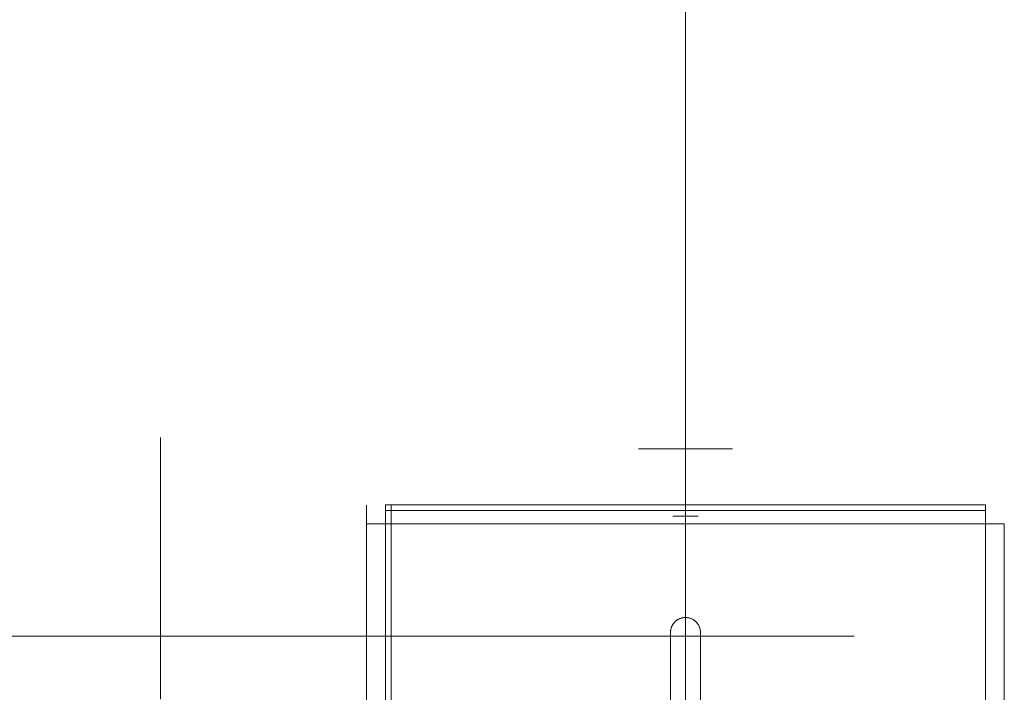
# Model space of a CAD drawing. Header units: millimetres. Extents: x -2233 to 61924, y -68080 to 6847.
# Tile 628 of 656: x 26573 to 26835, y -17670 to -17491. Entities that reach past the tile are written whole.
import ezdxf

# ---------------------------------------------------------------- set-up
doc = ezdxf.new("R2010")
doc.units = ezdxf.units.MM
doc.layers.add('COTAS_P', color=1, linetype='Continuous', lineweight=0)
doc.layers.add('superior_C05', color=7, linetype='Continuous', lineweight=0)
doc.dimstyles.new('R19_100', dxfattribs={"dimtxt": 250, "dimasz": 150, "dimexe": 150, "dimexo": 80, "dimgap": 100, "dimtad": 1, "dimtih": 1, "dimtoh": 1, "dimdsep": 46, "dimcen": 0.09, "dimadec": 0, "dimazin": 0, "dimtfac": 1, "dimtdec": 4, "dimtofl": 0, "dimtmove": 0, "dimatfit": 3, "dimfxl": 1, "dimtolj": 1, "dimtzin": 0, "dimarcsym": 0})

# ---------------------------------------------------------------- blocks, each defined once
blk = doc.blocks.new('DIM_R27_34')
at = {"layer": 'COTAS_P'}
for p, q in [((24250.07, -17080), (24400.07, -17035)), ((26750.07, -17080), (26600.07, -17035)), ((24250.07, -17980), (24250.07, -17080)), ((24250.07, -17080), (26750.07, -17080)), ((24250.07, -17080), (24400.07, -17125)), ((26750.07, -17080), (26600.07, -17125)), ((26750.07, -17980), (26750.07, -17080))]:
    blk.add_line(p, q, dxfattribs=at)
blk.add_text('2500 P', height=250, dxfattribs=at).set_placement((25500.07, -16980))
blk = doc.blocks.new('DIM_R27_47')
at = {"layer": 'COTAS_P'}
for p, q in [((26095.07, -17655), (26050.07, -17805)), ((26795.07, -17655), (26095.07, -17655)), ((26095.07, -18305), (26095.07, -17655)), ((26095.07, -17655), (26140.07, -17805)), ((26095.07, -18305), (26050.07, -18155)), ((26095.07, -18305), (26140.07, -18155)), ((26795.07, -18305), (26095.07, -18305))]:
    blk.add_line(p, q, dxfattribs=at)
blk.add_text('650 P', height=250, rotation=90, dxfattribs=at).set_placement((25995.07, -17980))

msp = doc.modelspace()

# ---------------------------------------------------------------- linework, layer by layer
at = {"layer": 'superior_C05'}
for p, q in [((26610.067, -17602.162), (26610.067, -17602.018)), ((26610.067, -17602.45), (26610.067, -17602.162)), ((26610.067, -17602.881), (26610.067, -17602.45)), ((26610.067, -17603.454), (26610.067, -17602.881)), ((26610.067, -17604.168), (26610.067, -17603.454)), ((26610.067, -17605.02), (26610.067, -17604.168)), ((26610.067, -17606.009), (26610.067, -17605.02)), ((26737.602, -17605), (26737.571, -17605)), ((26737.664, -17605), (26737.602, -17605)), ((26737.757, -17605), (26737.664, -17605)), ((26737.881, -17605), (26737.757, -17605)), ((26738.035, -17605), (26737.881, -17605)), ((26738.218, -17605), (26738.035, -17605)), ((26738.432, -17605), (26738.218, -17605)), ((26738.674, -17605), (26738.432, -17605)), ((26738.944, -17605), (26738.674, -17605)), ((26739.242, -17605), (26738.944, -17605)), ((26739.567, -17605), (26739.242, -17605)), ((26739.918, -17605), (26739.567, -17605)), ((26740.295, -17605), (26739.918, -17605)), ((26740.695, -17605), (26740.295, -17605)), ((26741.119, -17605), (26740.695, -17605)), ((26741.565, -17605), (26741.119, -17605)), ((26742.033, -17605), (26741.565, -17605)), ((26742.52, -17605), (26742.033, -17605)), ((26743.026, -17605), (26742.52, -17605)), ((26743.55, -17605), (26743.026, -17605)), ((26744.089, -17605), (26743.55, -17605)), ((26744.644, -17605), (26744.089, -17605)), ((26745.212, -17605), (26744.644, -17605)), ((26745.792, -17605), (26745.212, -17605)), ((26746.383, -17605), (26745.792, -17605)), ((26746.983, -17605), (26746.383, -17605)), ((26746.694, -17605), (26746.677, -17605)), ((26746.719, -17605), (26746.694, -17605)), ((26746.753, -17605), (26746.719, -17605)), ((26746.795, -17605), (26746.753, -17605)), ((26746.845, -17605), (26746.795, -17605)), ((26746.903, -17605), (26746.845, -17605)), ((26746.968, -17605), (26746.903, -17605)), ((26747.042, -17605), (26746.968, -17605)), ((26747.591, -17605), (26746.983, -17605)), ((26747.123, -17605), (26747.042, -17605)), ((26747.211, -17605), (26747.123, -17605)), ((26747.307, -17605), (26747.211, -17605)), ((26747.409, -17605), (26747.307, -17605)), ((26747.518, -17605), (26747.409, -17605)), ((26747.634, -17605), (26747.518, -17605)), ((26748.204, -17605), (26747.591, -17605)), ((26747.755, -17605), (26747.634, -17605)), ((26747.882, -17605), (26747.755, -17605)), ((26748.015, -17605), (26747.882, -17605)), ((26748.152, -17605), (26748.015, -17605)), ((26748.295, -17605), (26748.152, -17605)), ((26748.823, -17605), (26748.204, -17605)), ((26748.441, -17605), (26748.295, -17605)), ((26748.592, -17605), (26748.441, -17605)), ((26748.747, -17605), (26748.592, -17605)), ((26748.905, -17605), (26748.747, -17605)), ((26749.444, -17605), (26748.823, -17605)), ((26749.065, -17605), (26748.905, -17605)), ((26749.229, -17605), (26749.065, -17605)), ((26749.394, -17605), (26749.229, -17605)), ((26749.561, -17605), (26749.394, -17605)), ((26750.067, -17605), (26749.444, -17605)), ((26749.729, -17605), (26749.561, -17605)), ((26749.898, -17605), (26749.729, -17605)), ((26750.067, -17605), (26749.898, -17605)), ((26750.067, -17605), (26750.691, -17605)), ((26750.237, -17605), (26750.067, -17605)), ((26750.406, -17605), (26750.237, -17605)), ((26750.574, -17605), (26750.406, -17605)), ((26750.741, -17605), (26750.574, -17605)), ((26750.691, -17605), (26751.312, -17605)), ((26750.906, -17605), (26750.741, -17605)), ((26751.07, -17605), (26750.906, -17605)), ((26751.23, -17605), (26751.07, -17605)), ((26751.388, -17605), (26751.23, -17605)), ((26751.312, -17605), (26751.931, -17605)), ((26751.543, -17605), (26751.388, -17605)), ((26751.694, -17605), (26751.543, -17605)), ((26751.84, -17605), (26751.694, -17605)), ((26751.983, -17605), (26751.84, -17605)), ((26751.931, -17605), (26752.544, -17605)), ((26752.12, -17605), (26751.983, -17605)), ((26752.253, -17605), (26752.12, -17605)), ((26752.38, -17605), (26752.253, -17605)), ((26752.501, -17605), (26752.38, -17605)), ((26752.617, -17605), (26752.501, -17605)), ((26752.544, -17605), (26753.152, -17605)), ((26752.726, -17605), (26752.617, -17605)), ((26752.828, -17605), (26752.726, -17605)), ((26752.924, -17605), (26752.828, -17605)), ((26753.012, -17605), (26752.924, -17605)), ((26753.093, -17605), (26753.012, -17605)), ((26753.167, -17605), (26753.093, -17605)), ((26753.152, -17605), (26753.752, -17605)), ((26753.232, -17605), (26753.167, -17605)), ((26753.29, -17605), (26753.232, -17605)), ((26753.34, -17605), (26753.29, -17605)), ((26753.382, -17605), (26753.34, -17605)), ((26753.416, -17605), (26753.382, -17605)), ((26753.441, -17605), (26753.416, -17605)), ((26753.458, -17605), (26753.441, -17605)), ((26753.752, -17605), (26754.343, -17605)), ((26754.343, -17605), (26754.923, -17605)), ((26754.923, -17605), (26755.491, -17605)), ((26755.491, -17605), (26756.046, -17605)), ((26756.046, -17605), (26756.585, -17605)), ((26756.585, -17605), (26757.109, -17605)), ((26757.109, -17605), (26757.615, -17605)), ((26757.615, -17605), (26758.102, -17605)), ((26758.102, -17605), (26758.57, -17605)), ((26758.57, -17605), (26759.016, -17605)), ((26759.016, -17605), (26759.44, -17605)), ((26759.44, -17605), (26759.84, -17605)), ((26759.84, -17605), (26760.217, -17605)), ((26760.217, -17605), (26760.568, -17605)), ((26760.568, -17605), (26760.893, -17605)), ((26760.893, -17605), (26761.191, -17605)), ((26761.191, -17605), (26761.461, -17605)), ((26761.461, -17605), (26761.703, -17605)), ((26761.703, -17605), (26761.917, -17605)), ((26761.917, -17605), (26762.1, -17605)), ((26762.1, -17605), (26762.254, -17605)), ((26762.254, -17605), (26762.378, -17605)), ((26762.378, -17605), (26762.47, -17605)), ((26762.47, -17605), (26762.533, -17605)), ((26762.533, -17605), (26762.564, -17605)), ((26610.067, -17607.133), (26610.067, -17606.009)), ((26610.067, -17608.387), (26610.067, -17607.133)), ((26610.067, -17609.771), (26610.067, -17608.387)), ((26610.067, -17611.278), (26610.067, -17609.771)), ((26610.067, -17612.908), (26610.067, -17611.278)), ((26610.067, -17614.654), (26610.067, -17612.908)), ((26610.067, -17616.513), (26610.067, -17614.654)), ((26610.067, -17618.48), (26610.067, -17616.513)), ((26610.067, -17620.55), (26610.067, -17618.48)), ((26610.067, -17620.112), (26610.067, -17620.012)), ((26610.067, -17620.31), (26610.067, -17620.112)), ((26610.067, -17620.608), (26610.067, -17620.31)), ((26610.067, -17622.718), (26610.067, -17620.55)), ((26610.067, -17621.003), (26610.067, -17620.608)), ((26610.067, -17621.495), (26610.067, -17621.003)), ((26610.067, -17622.083), (26610.067, -17621.495)), ((26665.067, -17620.112), (26665.067, -17620.012)), ((26665.067, -17620.31), (26665.067, -17620.112)), ((26665.067, -17620.608), (26665.067, -17620.31)), ((26665.067, -17621.003), (26665.067, -17620.608)), ((26665.067, -17621.495), (26665.067, -17621.003)), ((26665.067, -17622.083), (26665.067, -17621.495)), ((26670.067, -17700), (26670.067, -17620)), ((26670.067, -17620), (26830.067, -17620)), ((26670.067, -17621.5), (26670.067, -17620)), ((26670.067, -17620), (26671.567, -17620)), ((26670.067, -17621.5), (26830.067, -17621.5)), ((26671.567, -17700), (26671.567, -17620)), ((26830.067, -17700), (26830.067, -17620)), ((26830.067, -17621.5), (26830.067, -17620)), ((26610.067, -17622.765), (26610.067, -17622.083)), ((26610.067, -17624.979), (26610.067, -17622.718)), ((26610.067, -17623.54), (26610.067, -17622.765)), ((26610.067, -17624.405), (26610.067, -17623.54)), ((26665.067, -17622.765), (26665.067, -17622.083)), ((26665.067, -17623.54), (26665.067, -17622.765)), ((26665.067, -17624.405), (26665.067, -17623.54)), ((26746.694, -17623), (26746.677, -17623)), ((26746.719, -17623), (26746.694, -17623)), ((26746.753, -17623), (26746.719, -17623)), ((26746.795, -17623), (26746.753, -17623)), ((26746.845, -17623), (26746.795, -17623)), ((26746.903, -17623), (26746.845, -17623)), ((26746.968, -17623), (26746.903, -17623)), ((26747.042, -17623), (26746.968, -17623)), ((26747.123, -17623), (26747.042, -17623)), ((26747.211, -17623), (26747.123, -17623)), ((26747.307, -17623), (26747.211, -17623)), ((26747.409, -17623), (26747.307, -17623)), ((26747.518, -17623), (26747.409, -17623)), ((26747.634, -17623), (26747.518, -17623)), ((26747.755, -17623), (26747.634, -17623)), ((26747.882, -17623), (26747.755, -17623)), ((26748.015, -17623), (26747.882, -17623)), ((26748.152, -17623), (26748.015, -17623)), ((26748.295, -17623), (26748.152, -17623)), ((26748.441, -17623), (26748.295, -17623)), ((26748.592, -17623), (26748.441, -17623)), ((26748.747, -17623), (26748.592, -17623)), ((26748.905, -17623), (26748.747, -17623)), ((26749.065, -17623), (26748.905, -17623)), ((26749.229, -17623), (26749.065, -17623)), ((26749.394, -17623), (26749.229, -17623)), ((26749.561, -17623), (26749.394, -17623)), ((26749.729, -17623), (26749.561, -17623)), ((26749.898, -17623), (26749.729, -17623)), ((26750.067, -17623), (26749.898, -17623)), ((26750.067, -17623), (26750.237, -17623)), ((26750.237, -17623), (26750.406, -17623)), ((26750.406, -17623), (26750.574, -17623)), ((26750.574, -17623), (26750.741, -17623)), ((26750.741, -17623), (26750.906, -17623)), ((26750.906, -17623), (26751.07, -17623)), ((26751.07, -17623), (26751.23, -17623)), ((26751.23, -17623), (26751.388, -17623)), ((26751.388, -17623), (26751.543, -17623)), ((26751.543, -17623), (26751.694, -17623)), ((26751.694, -17623), (26751.84, -17623)), ((26751.84, -17623), (26751.983, -17623)), ((26751.983, -17623), (26752.12, -17623)), ((26752.12, -17623), (26752.253, -17623)), ((26752.253, -17623), (26752.38, -17623)), ((26752.38, -17623), (26752.501, -17623)), ((26752.501, -17623), (26752.617, -17623)), ((26752.617, -17623), (26752.726, -17623)), ((26752.726, -17623), (26752.828, -17623)), ((26752.828, -17623), (26752.924, -17623)), ((26752.924, -17623), (26753.012, -17623)), ((26753.012, -17623), (26753.093, -17623)), ((26753.093, -17623), (26753.167, -17623)), ((26753.167, -17623), (26753.232, -17623)), ((26753.232, -17623), (26753.29, -17623)), ((26753.29, -17623), (26753.34, -17623)), ((26753.34, -17623), (26753.382, -17623)), ((26753.382, -17623), (26753.416, -17623)), ((26753.416, -17623), (26753.441, -17623)), ((26753.441, -17623), (26753.458, -17623)), ((26610.067, -17625.359), (26610.067, -17624.405)), ((26610.067, -17627.327), (26610.067, -17624.979)), ((26610.067, -17626.399), (26610.067, -17625.359)), ((26610.067, -17627.522), (26610.067, -17626.399)), ((26665.067, -17625.359), (26665.067, -17624.405)), ((26665.067, -17700), (26665.067, -17625)), ((26665.067, -17625), (26835.067, -17625)), ((26665.067, -17626.399), (26665.067, -17625.359)), ((26665.067, -17627.522), (26665.067, -17626.399)), ((26737.602, -17625), (26737.571, -17625)), ((26737.664, -17625), (26737.602, -17625)), ((26737.757, -17625), (26737.664, -17625)), ((26737.881, -17625), (26737.757, -17625)), ((26738.035, -17625), (26737.881, -17625)), ((26738.218, -17625), (26738.035, -17625)), ((26738.432, -17625), (26738.218, -17625)), ((26738.674, -17625), (26738.432, -17625)), ((26738.944, -17625), (26738.674, -17625)), ((26739.242, -17625), (26738.944, -17625)), ((26739.567, -17625), (26739.242, -17625)), ((26739.918, -17625), (26739.567, -17625)), ((26740.295, -17625), (26739.918, -17625)), ((26740.695, -17625), (26740.295, -17625)), ((26741.119, -17625), (26740.695, -17625)), ((26741.565, -17625), (26741.119, -17625)), ((26742.033, -17625), (26741.565, -17625)), ((26742.52, -17625), (26742.033, -17625)), ((26743.026, -17625), (26742.52, -17625)), ((26743.55, -17625), (26743.026, -17625)), ((26744.089, -17625), (26743.55, -17625)), ((26744.644, -17625), (26744.089, -17625)), ((26745.212, -17625), (26744.644, -17625)), ((26745.792, -17625), (26745.212, -17625)), ((26746.383, -17625), (26745.792, -17625)), ((26746.983, -17625), (26746.383, -17625)), ((26747.591, -17625), (26746.983, -17625)), ((26748.204, -17625), (26747.591, -17625)), ((26748.823, -17625), (26748.204, -17625)), ((26749.444, -17625), (26748.823, -17625)), ((26750.067, -17625), (26749.444, -17625)), ((26750.691, -17625), (26750.067, -17625)), ((26751.312, -17625), (26750.691, -17625)), ((26751.931, -17625), (26751.312, -17625)), ((26752.544, -17625), (26751.931, -17625)), ((26753.152, -17625), (26752.544, -17625)), ((26753.752, -17625), (26753.152, -17625)), ((26754.343, -17625), (26753.752, -17625)), ((26754.923, -17625), (26754.343, -17625)), ((26755.491, -17625), (26754.923, -17625)), ((26756.046, -17625), (26755.491, -17625)), ((26756.585, -17625), (26756.046, -17625)), ((26757.109, -17625), (26756.585, -17625)), ((26757.615, -17625), (26757.109, -17625)), ((26758.102, -17625), (26757.615, -17625)), ((26758.57, -17625), (26758.102, -17625)), ((26759.016, -17625), (26758.57, -17625)), ((26759.44, -17625), (26759.016, -17625)), ((26759.84, -17625), (26759.44, -17625)), ((26760.217, -17625), (26759.84, -17625)), ((26760.568, -17625), (26760.217, -17625)), ((26760.893, -17625), (26760.568, -17625)), ((26761.191, -17625), (26760.893, -17625)), ((26761.461, -17625), (26761.191, -17625)), ((26761.703, -17625), (26761.461, -17625)), ((26761.917, -17625), (26761.703, -17625)), ((26762.1, -17625), (26761.917, -17625)), ((26762.254, -17625), (26762.1, -17625)), ((26762.378, -17625), (26762.254, -17625)), ((26762.47, -17625), (26762.378, -17625)), ((26762.47, -17625), (26762.533, -17625)), ((26762.533, -17625), (26762.564, -17625)), ((26835.067, -17700), (26835.067, -17625)), ((26610.067, -17629.757), (26610.067, -17627.327)), ((26610.067, -17628.727), (26610.067, -17627.522)), ((26610.067, -17630.009), (26610.067, -17628.727)), ((26665.067, -17628.727), (26665.067, -17627.522)), ((26665.067, -17630.009), (26665.067, -17628.727)), ((26610.067, -17632.261), (26610.067, -17629.757)), ((26610.067, -17631.365), (26610.067, -17630.009)), ((26610.067, -17632.793), (26610.067, -17631.365)), ((26665.067, -17631.365), (26665.067, -17630.009)), ((26665.067, -17632.793), (26665.067, -17631.365)), ((26610.067, -17634.835), (26610.067, -17632.261)), ((26610.067, -17634.288), (26610.067, -17632.793)), ((26610.067, -17635.848), (26610.067, -17634.288)), ((26665.067, -17634.288), (26665.067, -17632.793)), ((26665.067, -17635.848), (26665.067, -17634.288)), ((26610.067, -17637.471), (26610.067, -17634.835)), ((26610.067, -17637.467), (26610.067, -17635.848)), ((26665.067, -17637.467), (26665.067, -17635.848)), ((26610.067, -17639.143), (26610.067, -17637.467)), ((26610.067, -17640.163), (26610.067, -17637.471)), ((26610.067, -17640.87), (26610.067, -17639.143)), ((26665.067, -17639.143), (26665.067, -17637.467)), ((26665.067, -17640.87), (26665.067, -17639.143)), ((26610.067, -17642.904), (26610.067, -17640.163)), ((26610.067, -17642.645), (26610.067, -17640.87)), ((26665.067, -17642.645), (26665.067, -17640.87)), ((26610.067, -17644.463), (26610.067, -17642.645)), ((26610.067, -17645.688), (26610.067, -17642.904)), ((26610.067, -17646.319), (26610.067, -17644.463)), ((26665.067, -17644.463), (26665.067, -17642.645)), ((26665.067, -17646.319), (26665.067, -17644.463)), ((26610.067, -17648.508), (26610.067, -17645.688)), ((26610.067, -17648.21), (26610.067, -17646.319)), ((26665.067, -17648.21), (26665.067, -17646.319)), ((26610.067, -17650.13), (26610.067, -17648.21)), ((26610.067, -17651.356), (26610.067, -17648.508)), ((26610.067, -17652.074), (26610.067, -17650.13)), ((26665.067, -17650.13), (26665.067, -17648.21)), ((26665.067, -17652.074), (26665.067, -17650.13)), ((26748.182, -17650.472), (26748.011, -17650.569)), ((26748.15, -17650.489), (26748.015, -17650.566)), ((26748.289, -17650.417), (26748.15, -17650.489)), ((26748.357, -17650.384), (26748.182, -17650.472)), ((26748.433, -17650.349), (26748.289, -17650.417)), ((26748.537, -17650.304), (26748.357, -17650.384)), ((26748.581, -17650.286), (26748.433, -17650.349)), ((26748.72, -17650.234), (26748.537, -17650.304)), ((26748.733, -17650.229), (26748.581, -17650.286)), ((26748.906, -17650.172), (26748.72, -17650.234)), ((26748.889, -17650.178), (26748.733, -17650.229)), ((26749.049, -17650.132), (26748.889, -17650.178)), ((26749.096, -17650.12), (26748.906, -17650.172)), ((26749.211, -17650.093), (26749.049, -17650.132)), ((26749.287, -17650.077), (26749.096, -17650.12)), ((26749.377, -17650.06), (26749.211, -17650.093)), ((26749.481, -17650.043), (26749.287, -17650.077)), ((26749.546, -17650.034), (26749.377, -17650.06)), ((26749.675, -17650.019), (26749.481, -17650.043)), ((26749.718, -17650.015), (26749.546, -17650.034)), ((26749.871, -17650.005), (26749.675, -17650.019)), ((26749.892, -17650.004), (26749.718, -17650.015)), ((26750.067, -17650), (26749.871, -17650.005)), ((26750.067, -17650), (26749.892, -17650.004)), ((26750.067, -17650), (26750.152, -17650.001)), ((26750.264, -17650.005), (26750.067, -17650)), ((26750.237, -17650.004), (26750.152, -17650.001)), ((26750.399, -17650.014), (26750.237, -17650.004)), ((26750.46, -17650.019), (26750.264, -17650.005)), ((26750.56, -17650.03), (26750.399, -17650.014)), ((26750.654, -17650.043), (26750.46, -17650.019)), ((26750.718, -17650.053), (26750.56, -17650.03)), ((26750.848, -17650.077), (26750.654, -17650.043)), ((26750.874, -17650.082), (26750.718, -17650.053)), ((26751.039, -17650.12), (26750.848, -17650.077)), ((26751.044, -17650.121), (26750.874, -17650.082)), ((26751.229, -17650.172), (26751.044, -17650.121)), ((26751.409, -17650.232), (26751.229, -17650.172)), ((26751.415, -17650.234), (26751.229, -17650.172)), ((26751.584, -17650.299), (26751.409, -17650.232)), ((26751.598, -17650.304), (26751.415, -17650.234)), ((26751.753, -17650.373), (26751.584, -17650.299)), ((26751.778, -17650.384), (26751.598, -17650.304)), ((26751.917, -17650.453), (26751.753, -17650.373)), ((26751.953, -17650.472), (26751.778, -17650.384)), ((26752.075, -17650.54), (26751.917, -17650.453)), ((26752.124, -17650.569), (26751.953, -17650.472)), ((26610.067, -17654.225), (26610.067, -17651.356)), ((26610.067, -17654.038), (26610.067, -17652.074)), ((26665.067, -17654.038), (26665.067, -17652.074)), ((26746.166, -17653.116), (26746.141, -17653.238)), ((26746.187, -17653.028), (26746.144, -17653.22)), ((26746.196, -17652.995), (26746.166, -17653.116)), ((26746.24, -17652.839), (26746.187, -17653.028)), ((26746.229, -17652.875), (26746.196, -17652.995)), ((26746.266, -17652.755), (26746.229, -17652.875)), ((26746.301, -17652.652), (26746.24, -17652.839)), ((26746.307, -17652.636), (26746.266, -17652.755)), ((26746.372, -17652.469), (26746.301, -17652.652)), ((26746.352, -17652.518), (26746.307, -17652.636)), ((26746.401, -17652.4), (26746.352, -17652.518)), ((26746.452, -17652.29), (26746.372, -17652.469)), ((26746.454, -17652.284), (26746.401, -17652.4)), ((26746.54, -17652.114), (26746.452, -17652.29)), ((26746.511, -17652.169), (26746.454, -17652.284)), ((26746.572, -17652.055), (26746.511, -17652.169)), ((26746.637, -17651.944), (26746.54, -17652.114)), ((26746.637, -17651.942), (26746.572, -17652.055)), ((26746.742, -17651.778), (26746.637, -17651.944)), ((26746.707, -17651.831), (26746.637, -17651.942)), ((26746.78, -17651.721), (26746.707, -17651.831)), ((26746.855, -17651.617), (26746.742, -17651.778)), ((26746.858, -17651.613), (26746.78, -17651.721)), ((26746.975, -17651.462), (26746.855, -17651.617)), ((26746.939, -17651.507), (26746.858, -17651.613)), ((26747.026, -17651.403), (26746.939, -17651.507)), ((26747.104, -17651.314), (26746.975, -17651.462)), ((26747.116, -17651.3), (26747.026, -17651.403)), ((26747.239, -17651.172), (26747.104, -17651.314)), ((26747.211, -17651.2), (26747.116, -17651.3)), ((26747.31, -17651.102), (26747.211, -17651.2)), ((26747.381, -17651.036), (26747.239, -17651.172)), ((26747.415, -17651.006), (26747.31, -17651.102)), ((26747.53, -17650.908), (26747.381, -17651.036)), ((26747.525, -17650.912), (26747.415, -17651.006)), ((26747.64, -17650.821), (26747.525, -17650.912)), ((26747.685, -17650.787), (26747.53, -17650.908)), ((26747.76, -17650.732), (26747.64, -17650.821)), ((26747.845, -17650.674), (26747.685, -17650.787)), ((26747.885, -17650.648), (26747.76, -17650.732)), ((26748.011, -17650.569), (26747.845, -17650.674)), ((26748.015, -17650.566), (26747.885, -17650.648)), ((26752.226, -17650.632), (26752.075, -17650.54)), ((26752.29, -17650.674), (26752.124, -17650.569)), ((26752.37, -17650.729), (26752.226, -17650.632)), ((26752.45, -17650.787), (26752.29, -17650.674)), ((26752.508, -17650.831), (26752.37, -17650.729)), ((26752.605, -17650.908), (26752.45, -17650.787)), ((26752.639, -17650.936), (26752.508, -17650.831)), ((26752.754, -17651.036), (26752.605, -17650.908)), ((26752.776, -17651.056), (26752.639, -17650.936)), ((26752.896, -17651.172), (26752.754, -17651.036)), ((26752.919, -17651.195), (26752.776, -17651.056)), ((26753.031, -17651.314), (26752.896, -17651.172)), ((26753.054, -17651.339), (26752.919, -17651.195)), ((26753.16, -17651.462), (26753.031, -17651.314)), ((26753.179, -17651.486), (26753.054, -17651.339)), ((26753.28, -17651.617), (26753.16, -17651.462)), ((26753.296, -17651.638), (26753.179, -17651.486)), ((26753.393, -17651.778), (26753.28, -17651.617)), ((26753.404, -17651.793), (26753.296, -17651.638)), ((26753.498, -17651.944), (26753.393, -17651.778)), ((26753.503, -17651.952), (26753.404, -17651.793)), ((26753.595, -17652.114), (26753.498, -17651.944)), ((26753.594, -17652.113), (26753.503, -17651.952)), ((26753.677, -17652.277), (26753.594, -17652.113)), ((26753.683, -17652.29), (26753.595, -17652.114)), ((26753.752, -17652.443), (26753.677, -17652.277)), ((26753.763, -17652.469), (26753.683, -17652.29)), ((26753.819, -17652.611), (26753.752, -17652.443)), ((26753.834, -17652.652), (26753.763, -17652.469)), ((26753.877, -17652.781), (26753.819, -17652.611)), ((26753.895, -17652.839), (26753.834, -17652.652)), ((26753.928, -17652.952), (26753.877, -17652.781)), ((26753.948, -17653.028), (26753.895, -17652.839)), ((26753.971, -17653.125), (26753.928, -17652.952)), ((26753.991, -17653.22), (26753.948, -17653.028)), ((26754.005, -17653.298), (26753.971, -17653.125)), ((26610.067, -17656.017), (26610.067, -17654.038)), ((26610.067, -17657.109), (26610.067, -17654.225)), ((26665.067, -17656.017), (26665.067, -17654.038)), ((26746.072, -17653.804), (26746.067, -17654)), ((26746.067, -17654), (26746.068, -17653.926)), ((26746.067, -17686), (26746.067, -17654)), ((26746.07, -17653.852), (26746.068, -17653.926)), ((26746.077, -17653.728), (26746.07, -17653.852)), ((26746.087, -17653.608), (26746.072, -17653.804)), ((26746.087, -17653.605), (26746.077, -17653.728)), ((26746.111, -17653.413), (26746.087, -17653.608)), ((26746.101, -17653.482), (26746.087, -17653.605)), ((26746.119, -17653.36), (26746.101, -17653.482)), ((26746.144, -17653.22), (26746.111, -17653.413)), ((26746.141, -17653.238), (26746.119, -17653.36)), ((26754.024, -17653.413), (26753.991, -17653.22)), ((26754.033, -17653.473), (26754.005, -17653.298)), ((26754.048, -17653.608), (26754.024, -17653.413)), ((26754.052, -17653.648), (26754.033, -17653.473)), ((26754.063, -17653.804), (26754.048, -17653.608)), ((26754.064, -17653.824), (26754.052, -17653.648)), ((26754.067, -17654), (26754.063, -17653.804)), ((26754.067, -17654), (26754.064, -17653.824)), ((26754.067, -17654), (26754.067, -17686)), ((26610.067, -17658.006), (26610.067, -17656.017)), ((26610.067, -17660), (26610.067, -17657.109)), ((26610.067, -17660), (26610.067, -17658.006)), ((26665.067, -17658.006), (26665.067, -17656.017)), ((26665.067, -17660), (26665.067, -17658.006)), ((26610.067, -17660), (26610.067, -17662.891)), ((26610.067, -17660), (26610.067, -17661.994)), ((26665.067, -17660), (26665.067, -17661.994)), ((26610.067, -17661.994), (26610.067, -17663.983)), ((26610.067, -17662.891), (26610.067, -17665.775)), ((26665.067, -17661.994), (26665.067, -17663.983)), ((26610.067, -17663.983), (26610.067, -17665.962)), ((26610.067, -17665.775), (26610.067, -17668.644)), ((26610.067, -17665.962), (26610.067, -17667.926)), ((26665.067, -17663.983), (26665.067, -17665.962)), ((26665.067, -17665.962), (26665.067, -17667.926)), ((26610.067, -17667.926), (26610.067, -17669.87)), ((26610.067, -17668.644), (26610.067, -17671.492)), ((26665.067, -17667.926), (26665.067, -17669.87)), ((26610.067, -17669.87), (26610.067, -17671.79)), ((26665.067, -17669.87), (26665.067, -17671.79))]:
    msp.add_line(p, q, dxfattribs=at)

# ---------------------------------------------------------------- dimensions: what is measured, and where the dimension line sits
at = {"layer": 'COTAS_P'}
for p1, p2, distance, picture, middle in [((24250.067, -17980), (26750.067, -17980), 900, 'DIM_R27_34', (25500.067, -17080)), ((26795.067, -18305), (26795.067, -17655), 700, 'DIM_R27_47', (26095.067, -17980))]:
    dim = msp.add_aligned_dim(p1=p1, p2=p2, distance=distance, text='<> P', dimstyle='R19_100', dxfattribs=at)
    dim.commit()
    dim.dimension.update_dxf_attribs({"geometry": picture, "text_midpoint": middle})

doc.saveas('drawing.dxf')
